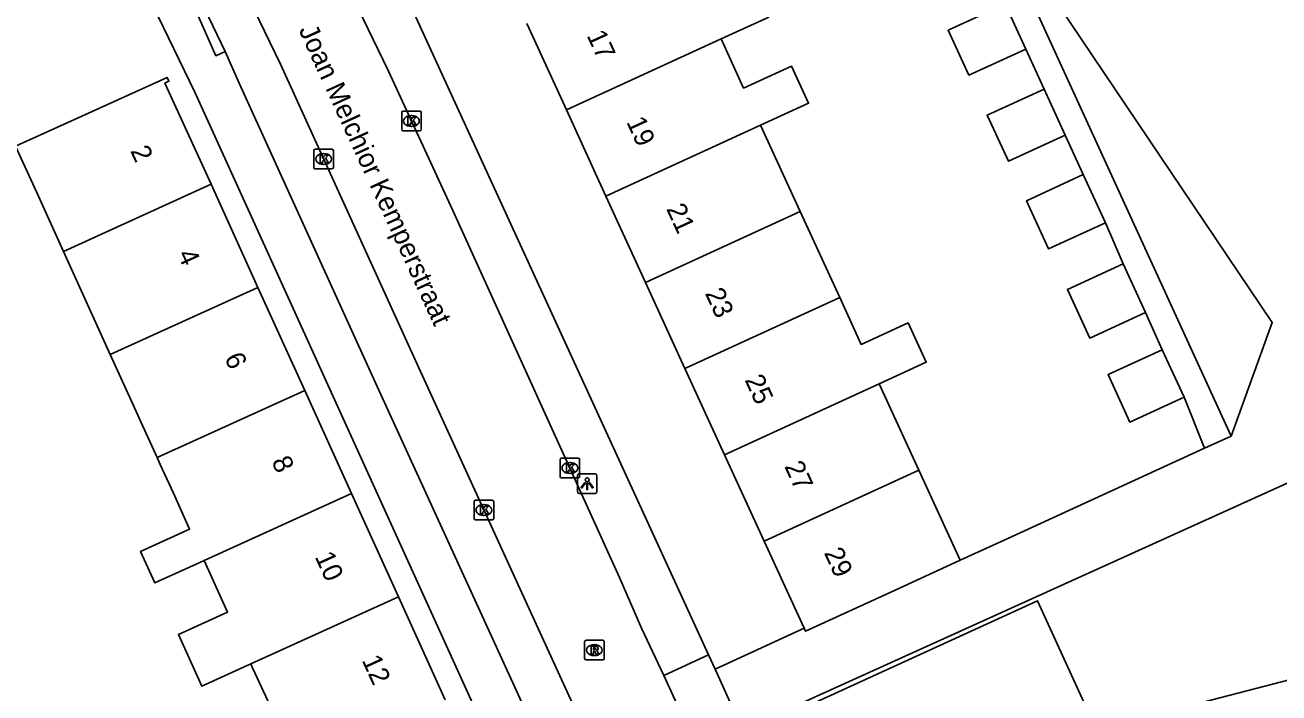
# Model space of a CAD drawing. Extents: x 158087 to 159494, y 382905 to 383981.
# Drawn here: x 158772.6 to 158836.6, y 383668.3 to 383702.4 of the extents above; entities that cross this region are included whole.
import ezdxf

# ---------------------------------------------------------------- set-up
doc = ezdxf.new("R2010")
doc.units = 0
for name, color, linetype in [('IMGEO_Kolk', 7, 'Continuous'), ('IMGEO_Lichtpunt', 7, 'Continuous'), ('IMGEO_Openbare_ruimte_label', 7, 'Continuous'), ('IMGEO_Pand', 7, 'Continuous'), ('IMGEO_Pand_nummerreeks', 7, 'Continuous'), ('IMGEO_Pand_overbouw', 7, 'Continuous'), ('IMGEO_Rijbaan_lokaal_open', 7, 'Continuous'), ('IMGEO_Rioolput', 7, 'Continuous'), ('IMGEO_Voetpad_open', 7, 'Continuous')]:
    doc.layers.add(name, color=color, linetype=linetype)

msp = doc.modelspace()

# ---------------------------------------------------------------- linework, layer by layer
at = {"layer": 'IMGEO_Kolk'}
for p, q in [((158791.802, 383697.115), (158791.802, 383697.967)), ((158791.877, 383698.041), (158792.729, 383698.041)), ((158792.29, 383697.821), (158792.315, 383697.821)), ((158792.803, 383697.967), (158792.803, 383697.115)), ((158792.729, 383697.041), (158791.877, 383697.041)), ((158792.313, 383697.261), (158792.288, 383697.261)), ((158787.312, 383695.17), (158787.312, 383696.022)), ((158787.387, 383696.096), (158788.239, 383696.096)), ((158787.8, 383695.876), (158787.825, 383695.876)), ((158788.313, 383696.022), (158788.313, 383695.17)), ((158788.239, 383695.096), (158787.387, 383695.096)), ((158787.823, 383695.316), (158787.798, 383695.316)), ((158799.899, 383679.369), (158799.899, 383680.221)), ((158799.974, 383680.295), (158800.826, 383680.295)), ((158800.9, 383680.221), (158800.9, 383679.369)), ((158800.387, 383680.075), (158800.412, 383680.075)), ((158800.826, 383679.295), (158799.974, 383679.295)), ((158800.41, 383679.515), (158800.385, 383679.515)), ((158795.503, 383677.22), (158795.503, 383678.072)), ((158795.578, 383678.146), (158796.43, 383678.146)), ((158795.991, 383677.926), (158796.016, 383677.926)), ((158796.504, 383678.072), (158796.504, 383677.22)), ((158796.43, 383677.146), (158795.578, 383677.146)), ((158796.014, 383677.366), (158795.989, 383677.366))]:
    msp.add_line(p, q, dxfattribs=at)
for points in [[(158791.802, 383697.115), (158791.802, 383697.967)], [(158791.877, 383698.041), (158792.729, 383698.041)], [(158792.123, 383697.741), (158792.246, 383697.741), (158792.246, 383697.59), (158792.376, 383697.741), (158792.54, 383697.741), (158792.394, 383697.59), (158792.547, 383697.341), (158792.395, 383697.341), (158792.31, 383697.505), (158792.246, 383697.438), (158792.246, 383697.341), (158792.123, 383697.341), (158792.123, 383697.741)], [(158792.803, 383697.967), (158792.803, 383697.115)], [(158792.729, 383697.041), (158791.877, 383697.041)], [(158787.312, 383695.17), (158787.312, 383696.022)], [(158787.387, 383696.096), (158788.239, 383696.096)], [(158787.633, 383695.796), (158787.756, 383695.796), (158787.756, 383695.645), (158787.886, 383695.796), (158788.05, 383695.796), (158787.904, 383695.645), (158788.057, 383695.396), (158787.905, 383695.396), (158787.82, 383695.56), (158787.756, 383695.493), (158787.756, 383695.396), (158787.633, 383695.396), (158787.633, 383695.796)], [(158788.313, 383696.022), (158788.313, 383695.17)], [(158788.239, 383695.096), (158787.387, 383695.096)], [(158799.899, 383679.369), (158799.899, 383680.221)], [(158799.974, 383680.295), (158800.826, 383680.295)], [(158800.9, 383680.221), (158800.9, 383679.369)], [(158800.22, 383679.995), (158800.343, 383679.995), (158800.343, 383679.844), (158800.473, 383679.995), (158800.637, 383679.995), (158800.491, 383679.844), (158800.644, 383679.595), (158800.492, 383679.595), (158800.407, 383679.759), (158800.343, 383679.692), (158800.343, 383679.595), (158800.22, 383679.595), (158800.22, 383679.995)], [(158800.826, 383679.295), (158799.974, 383679.295)], [(158795.503, 383677.22), (158795.503, 383678.072)], [(158795.578, 383678.146), (158796.43, 383678.146)], [(158795.824, 383677.846), (158795.947, 383677.846), (158795.947, 383677.695), (158796.077, 383677.846), (158796.241, 383677.846), (158796.095, 383677.695), (158796.248, 383677.446), (158796.096, 383677.446), (158796.011, 383677.61), (158795.947, 383677.543), (158795.947, 383677.446), (158795.824, 383677.446), (158795.824, 383677.846)], [(158796.504, 383678.072), (158796.504, 383677.22)], [(158796.43, 383677.146), (158795.578, 383677.146)]]:
    msp.add_lwpolyline(points, dxfattribs=at)
for centre, start, end in [((158791.879, 383697.965), 91.55205, 178.44795), ((158791.879, 383697.965), 91.55205, 178.44795), ((158792.727, 383697.965), 1.55205, 88.44795), ((158792.727, 383697.965), 1.55205, 88.44795), ((158791.879, 383697.117), 181.55205, 268.44795), ((158791.879, 383697.117), 181.55205, 268.44795), ((158792.727, 383697.117), 271.55205, 358.44795), ((158792.727, 383697.117), 271.55205, 358.44795), ((158787.389, 383696.02), 91.55205, 178.44795), ((158787.389, 383696.02), 91.55205, 178.44795), ((158788.237, 383696.02), 1.55205, 88.44795), ((158788.237, 383696.02), 1.55205, 88.44795), ((158787.389, 383695.172), 181.55205, 268.44795), ((158787.389, 383695.172), 181.55205, 268.44795), ((158788.237, 383695.172), 271.55205, 358.44795), ((158788.237, 383695.172), 271.55205, 358.44795), ((158799.976, 383680.219), 91.55205, 178.44795), ((158799.976, 383680.219), 91.55205, 178.44795), ((158800.824, 383680.219), 1.55205, 88.44795), ((158800.824, 383680.219), 1.55205, 88.44795), ((158799.976, 383679.371), 181.55205, 268.44795), ((158799.976, 383679.371), 181.55205, 268.44795), ((158800.824, 383679.371), 271.55205, 358.44795), ((158800.824, 383679.371), 271.55205, 358.44795), ((158795.58, 383678.07), 91.55205, 178.44795), ((158795.58, 383678.07), 91.55205, 178.44795), ((158796.428, 383678.07), 1.55205, 88.44795), ((158796.428, 383678.07), 1.55205, 88.44795), ((158795.58, 383677.222), 181.55205, 268.44795), ((158795.58, 383677.222), 181.55205, 268.44795), ((158796.428, 383677.222), 271.55205, 358.44795), ((158796.428, 383677.222), 271.55205, 358.44795)]:
    msp.add_arc(centre, 0.0765, start, end, dxfattribs=at)
for centre, major_axis, ratio, start_param, end_param in [((158792.289, 383697.541), (-0.387, 0.002), 0.722429, 4.712389, 7.853982), ((158792.314, 383697.541), (-0.39, 0.002), 0.717154, 1.570796, 4.712389), ((158787.799, 383695.596), (-0.387, 0.002), 0.722429, 4.712389, 7.853982), ((158787.824, 383695.596), (-0.39, 0.002), 0.717154, 1.570796, 4.712389), ((158800.386, 383679.795), (-0.387, 0.002), 0.722429, 4.712389, 7.853982), ((158800.411, 383679.795), (-0.39, 0.002), 0.717154, 1.570796, 4.712389), ((158795.99, 383677.646), (-0.387, 0.002), 0.722429, 4.712389, 7.853982), ((158796.015, 383677.646), (-0.39, 0.002), 0.717154, 1.570796, 4.712389)]:
    msp.add_ellipse(centre, major_axis=major_axis, ratio=ratio, start_param=start_param, end_param=end_param, dxfattribs=at)
at = {"layer": 'IMGEO_Lichtpunt'}
for p, q in [((158800.784, 383679.397), (158800.784, 383678.59)), ((158800.784, 383679.397), (158800.784, 383678.59)), ((158801.686, 383679.492), (158800.878, 383679.492)), ((158801.686, 383679.492), (158800.878, 383679.492)), ((158801.78, 383678.59), (158801.78, 383679.397)), ((158801.78, 383678.59), (158801.78, 383679.397)), ((158800.878, 383678.496), (158801.686, 383678.496)), ((158800.878, 383678.496), (158801.686, 383678.496))]:
    msp.add_line(p, q, dxfattribs=at)
for points in [[(158801.158, 383679.061), (158801.197, 383679.033), (158801.009, 383678.771), (158800.971, 383678.798), (158801.158, 383679.061)], [(158801.26, 383679.013), (158801.307, 383679.013), (158801.307, 383678.691), (158801.26, 383678.691), (158801.26, 383679.013)], [(158801.37, 383679.033), (158801.408, 383679.06), (158801.595, 383678.798), (158801.556, 383678.77), (158801.37, 383679.033)]]:
    msp.add_lwpolyline(points, dxfattribs=at)
msp.add_circle((158801.283, 383679.195), 0.0994, dxfattribs=at)
for centre, start, end in [((158800.878, 383679.397), 90, 180), ((158800.878, 383679.397), 90, 180), ((158801.686, 383679.397), 0, 90), ((158801.686, 383679.397), 0, 90), ((158800.878, 383678.59), 180, 270), ((158800.878, 383678.59), 180, 270), ((158801.686, 383678.59), 270, 0), ((158801.686, 383678.59), 270, 360)]:
    msp.add_arc(centre, 0.0946, start, end, dxfattribs=at)
at = {"layer": 'IMGEO_Pand'}
for points in [[(158806.107, 383706.145), (158808.825, 383707.391), (158810.032, 383704.758), (158809.748, 383704.627), (158810.562, 383702.851), (158808.129, 383701.736)], [(158822.649, 383703.512), (158819.746, 383702.181), (158820.799, 383699.886), (158823.701, 383701.217)], [(158823.701, 383701.217), (158822.649, 383703.512)], [(158800.219, 383698.11), (158798.197, 383702.519)], [(158808.129, 383701.736), (158800.219, 383698.11)], [(158808.129, 383701.736), (158809.28, 383699.225), (158811.728, 383700.347), (158812.598, 383698.45), (158810.15, 383697.327)], [(158774.51, 383690.874), (158773.128, 383693.915), (158772.553, 383695.181), (158772.065, 383696.255), (158775.259, 383697.706), (158779.811, 383699.773), (158779.902, 383699.573), (158779.701, 383699.482), (158782.055, 383694.302)], [(158824.639, 383699.17), (158821.737, 383697.839), (158822.819, 383695.478), (158825.722, 383696.808)], [(158825.722, 383696.808), (158824.639, 383699.17)], [(158802.241, 383693.7), (158800.219, 383698.11)], [(158802.241, 383693.7), (158810.15, 383697.327)], [(158810.15, 383697.327), (158812.172, 383692.917)], [(158774.51, 383690.874), (158782.055, 383694.302)], [(158782.055, 383694.302), (158784.45, 383689.03)], [(158826.644, 383694.796), (158823.742, 383693.465), (158824.871, 383691.001), (158827.774, 383692.332)], [(158827.774, 383692.332), (158826.644, 383694.796)], [(158804.262, 383689.29), (158802.241, 383693.7)], [(158812.172, 383692.917), (158804.262, 383689.29)], [(158812.172, 383692.917), (158814.194, 383688.508)], [(158776.905, 383685.602), (158774.51, 383690.874)], [(158828.683, 383690.234), (158825.837, 383688.929), (158826.979, 383686.437), (158829.826, 383687.741)], [(158829.826, 383687.741), (158828.683, 383690.234)], [(158806.284, 383684.882), (158804.262, 383689.29)], [(158784.45, 383689.03), (158776.905, 383685.602)], [(158784.45, 383689.03), (158786.846, 383683.758)], [(158814.194, 383688.508), (158806.284, 383684.882)], [(158814.194, 383688.508), (158815.289, 383686.118), (158817.692, 383687.219), (158818.616, 383685.204), (158816.215, 383684.098)], [(158779.3, 383680.33), (158778.471, 383682.155), (158777.989, 383683.216), (158776.905, 383685.602)], [(158830.681, 383685.846), (158827.912, 383684.577), (158829.028, 383682.142), (158831.797, 383683.411)], [(158831.797, 383683.411), (158830.681, 383685.846)], [(158808.306, 383680.472), (158806.284, 383684.882)], [(158808.306, 383680.472), (158816.215, 383684.098)], [(158816.215, 383684.098), (158818.237, 383679.689)], [(158779.3, 383680.33), (158786.846, 383683.758)], [(158786.846, 383683.758), (158789.241, 383678.486)], [(158781.706, 383675.062), (158781.486, 383674.962), (158779.189, 383673.918), (158778.455, 383675.532), (158780.963, 383676.672), (158780.129, 383678.507), (158779.463, 383679.972), (158779.3, 383680.33)], [(158810.327, 383676.062), (158808.306, 383680.472)], [(158818.237, 383679.689), (158810.327, 383676.062)], [(158820.353, 383675.075), (158818.237, 383679.689)], [(158789.241, 383678.486), (158781.706, 383675.062)], [(158789.241, 383678.486), (158791.636, 383673.214)], [(158810.327, 383676.062), (158812.374, 383671.598)], [(158784.093, 383669.786), (158781.584, 383668.646), (158780.387, 383671.282), (158782.904, 383672.426), (158781.706, 383675.062)], [(158820.353, 383675.075), (158816.989, 383673.532), (158812.443, 383671.448), (158812.374, 383671.598)], [(158852.154, 383672.858), (158862.702, 383675.587), (158865.809, 383668.831), (158867.536, 383665.08), (158819.444, 383652.578), (158814.62, 383663.105), (158827.312, 383666.407), (158852.154, 383672.858)], [(158784.093, 383669.786), (158791.636, 383673.214)], [(158791.636, 383673.214), (158794.032, 383667.941)], [(158786.488, 383664.513), (158783.98, 383663.373), (158783.012, 383665.503), (158785.52, 383666.643), (158784.852, 383668.113), (158784.184, 383669.584), (158784.093, 383669.786)]]:
    msp.add_lwpolyline(points, dxfattribs=at)
at = {"layer": 'IMGEO_Pand_overbouw'}
msp.add_lwpolyline([(158827.312, 383666.407), (158824.312, 383673.007), (158812.53, 383667.617), (158814.62, 383663.105)], close=True, dxfattribs=at)
at = {"layer": 'IMGEO_Rijbaan_lokaal_open'}
for points in [[(158821.369, 383709.438), (158836.302, 383687.233), (158834.212, 383681.43)], [(158787.127, 383708.506), (158788.277, 383705.978), (158791.127, 383700.082), (158794.421, 383692.955), (158802.944, 383674.19), (158804.063, 383671.602), (158805.197, 383669.18)], [(158809.596, 383647.846), (158804.687, 383658.675), (158792.674, 383684.925), (158785.606, 383700.446), (158781.812, 383708.309)], [(158809.227, 383666.404), (158824.043, 383673.117), (158849.823, 383684.798)], [(158834.212, 383681.43), (158832.845, 383680.803)], [(158832.845, 383680.803), (158822.781, 383676.188), (158820.353, 383675.075)], [(158812.374, 383671.598), (158807.82, 383669.509)], [(158807.82, 383669.509), (158809.227, 383666.404)], [(158807.971, 383663.164), (158805.197, 383669.18)]]:
    msp.add_lwpolyline(points, dxfattribs=at)
at = {"layer": 'IMGEO_Rioolput'}
for p, q in [((158801.151, 383670.058), (158801.151, 383670.91)), ((158801.226, 383670.984), (158802.078, 383670.984)), ((158801.639, 383670.764), (158801.664, 383670.764)), ((158802.152, 383670.91), (158802.152, 383670.058)), ((158802.078, 383669.984), (158801.226, 383669.984)), ((158801.662, 383670.204), (158801.637, 383670.204))]:
    msp.add_line(p, q, dxfattribs=at)
for points in [[(158801.151, 383670.058), (158801.151, 383670.91)], [(158801.226, 383670.984), (158802.078, 383670.984)], [(158801.74, 383670.682), (158801.488, 383670.684), (158801.488, 383670.284)], [(158801.666, 383670.603), (158801.612, 383670.603), (158801.612, 383670.522)], [(158802.152, 383670.91), (158802.152, 383670.058)], [(158802.078, 383669.984), (158801.226, 383669.984)], [(158801.488, 383670.284), (158801.612, 383670.284), (158801.612, 383670.446), (158801.623, 383670.446)], [(158801.612, 383670.522), (158801.664, 383670.522)], [(158801.67, 383670.417), (158801.741, 383670.284), (158801.881, 383670.284), (158801.816, 383670.41)]]:
    msp.add_lwpolyline(points, dxfattribs=at)
for centre, radius, start, end in [((158801.228, 383670.908), 0.0765, 91.55205, 178.44795), ((158801.228, 383670.908), 0.0765, 91.55205, 178.44795), ((158801.672, 383670.507), 0.0964, 77.00612, 93.18647), ((158801.686, 383670.564), 0.0378, 276.66336, 79.67722), ((158801.739, 383670.572), 0.109, 350.36119, 89.41601), ((158802.076, 383670.908), 0.0765, 1.55205, 88.44795), ((158802.076, 383670.908), 0.0765, 1.55205, 88.44795), ((158801.228, 383670.06), 0.0765, 181.55205, 268.44795), ((158801.228, 383670.06), 0.0765, 181.55205, 268.44795), ((158801.622, 383670.393), 0.0533, 26.02933, 88.69889), ((158801.648, 383670.711), 0.19, 274.7715, 282.96867), ((158801.737, 383670.572), 0.112, 277.58423, 350.98172), ((158801.721, 383670.357), 0.108, 29.51342, 73.79051), ((158802.076, 383670.06), 0.0765, 271.55205, 358.44795), ((158802.076, 383670.06), 0.0765, 271.55205, 358.44795)]:
    msp.add_arc(centre, radius, start, end, dxfattribs=at)
for centre, major_axis, ratio, start_param, end_param in [((158801.638, 383670.484), (-0.387, 0.002), 0.722429, 4.712389, 7.853982), ((158801.663, 383670.484), (-0.39, 0.002), 0.717154, 1.570796, 4.712389)]:
    msp.add_ellipse(centre, major_axis=major_axis, ratio=ratio, start_param=start_param, end_param=end_param, dxfattribs=at)
at = {"layer": 'IMGEO_Voetpad_open'}
for points in [[(158807.49, 383670.238), (158805.585, 383674.403), (158789.206, 383710.108), (158777.497, 383735.633), (158777.33, 383735.613), (158776.323, 383737.792)], [(158806.328, 383643.775), (158781.227, 383699.02), (158778.013, 383705.686), (158775.541, 383711.2), (158775.817, 383711.336), (158774.551, 383714.086), (158774.133, 383715.014), (158771.947, 383719.354), (158771.002, 383721.244), (158769.87, 383723.052), (158768.732, 383724.768), (158765.785, 383728.593)], [(158821.369, 383709.438), (158822.087, 383707.871), (158829.232, 383692.29), (158834.212, 383681.43)], [(158782.771, 383701.089), (158782.307, 383700.879), (158781.126, 383703.534), (158781.52, 383703.712)], [(158782.771, 383701.089), (158781.52, 383703.712)], [(158806.433, 383649.487), (158806.073, 383649.975), (158802.567, 383657.709), (158790.555, 383683.958), (158783.486, 383699.48), (158782.771, 383701.089)], [(158824.639, 383699.17), (158823.701, 383701.217)], [(158826.644, 383694.796), (158825.722, 383696.808)], [(158828.683, 383690.234), (158827.774, 383692.332)], [(158830.681, 383685.846), (158829.826, 383687.741)], [(158832.845, 383680.803), (158831.797, 383683.411)], [(158805.197, 383669.18), (158807.49, 383670.238)], [(158807.49, 383670.238), (158807.82, 383669.509)]]:
    msp.add_lwpolyline(points, dxfattribs=at)

# ---------------------------------------------------------------- texts
at = {"layer": 'IMGEO_Openbare_ruimte_label'}
msp.add_text('Joan Melchior Kemperstraat', height=1, rotation=294.591, dxfattribs=at).set_placement((158786.522, 383702.201))
at = {"layer": 'IMGEO_Pand_nummerreeks'}
for s, rotation, p in [('17', 294.63125, (158801.243, 383701.922)), ('19', 294.63125, (158803.271, 383697.498)), ('2', 294.43644, (158777.912, 383696.021)), ('21', 294.63103, (158805.31, 383693.054)), ('4', 294.43522, (158780.319, 383690.726)), ('23', 294.63103, (158807.291, 383688.733)), ('6', 294.43644, (158782.724, 383685.432)), ('25', 294.63125, (158809.318, 383684.309)), ('8', 294.43644, (158785.131, 383680.135)), ('27', 294.63103, (158811.348, 383679.886)), ('29', 294.63125, (158813.375, 383675.462)), ('10', 294.43644, (158787.347, 383675.261)), ('12', 294.43644, (158789.749, 383669.972))]:
    msp.add_text(s, height=1, rotation=rotation, dxfattribs=at).set_placement(p)

doc.saveas('drawing.dxf')
